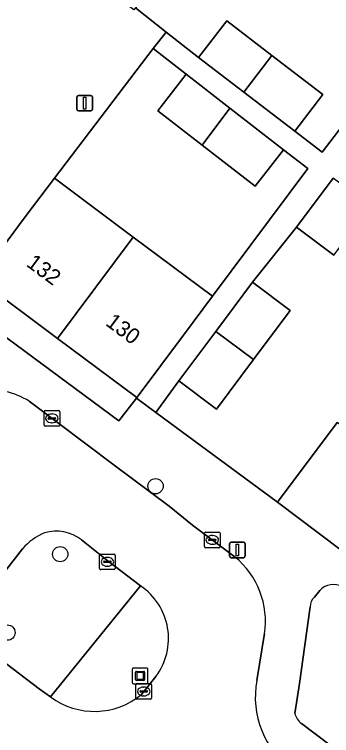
# Model space of a CAD drawing. Extents: x 159039 to 160102, y 381214 to 382524.
# Drawn here: x 159439.83 to 159460.12, y 381905.02 to 381951.16 of the extents above; entities that cross this region are included whole.
import ezdxf

# ---------------------------------------------------------------- set-up
doc = ezdxf.new("R2010")
doc.units = 0
for name, color, linetype in [('IMGEO_Boom', 7, 'Continuous'), ('IMGEO_Erf', 7, 'Continuous'), ('IMGEO_Groenvoorziening', 7, 'Continuous'), ('IMGEO_Kolk', 7, 'Continuous'), ('IMGEO_Kunstobject', 7, 'Continuous'), ('IMGEO_Lichtmast', 7, 'Continuous'), ('IMGEO_Muur', 7, 'Continuous'), ('IMGEO_Pand', 7, 'Continuous'), ('IMGEO_Pand_nummerreeks', 7, 'Continuous'), ('IMGEO_Rijbaan_lokaal_open', 7, 'Continuous'), ('IMGEO_Voetpad_open', 7, 'Continuous')]:
    doc.layers.add(name, color=color, linetype=linetype)

msp = doc.modelspace()

# ---------------------------------------------------------------- linework, layer by layer
at = {"layer": 'IMGEO_Boom'}
for centre in [(159448.857, 381920.973), (159442.757, 381916.625), (159439.379, 381911.604)]:
    msp.add_circle(centre, 0.489, dxfattribs=at)
at = {"layer": 'IMGEO_Erf'}
for points in [[(159455.752, 381958.059), (159450.852, 381961.803), (159445.902, 381965.586), (159440.757, 381969.518), (159436.302, 381963.522), (159439.451, 381961.168), (159437.791, 381958.947), (159441.628, 381956.11), (159443.385, 381958.47), (159443.498, 381958.386), (159446.521, 381956.136), (159449.031, 381954.268), (159449.381, 381954.007), (159447.567, 381951.57), (159449.536, 381950.021), (159451.606, 381948.393), (159453.41, 381950.748), (159456.303, 381948.533), (159459.561, 381946.039), (159457.758, 381943.684), (159459.521, 381942.335), (159465.718, 381950.443), (159460.696, 381954.281)], [(159457.033, 381942.498), (159455.222, 381940.169), (159451.835, 381942.801), (159449.011, 381944.996), (159450.822, 381947.325), (159448.708, 381948.968), (159442.39, 381940.671), (159447.431, 381936.906), (159452.494, 381933.125), (159458.588, 381941.289)], [(159436.632, 381932.453), (159446.5, 381925.157), (159447.631, 381926.611), (159447.651, 381926.637), (159442.585, 381930.419), (159437.556, 381934.173), (159437.521, 381934.199), (159436.327, 381935.215), (159435.384, 381933.964), (159431.657, 381929.023), (159427.91, 381924.056), (159424.126, 381919.039), (159421.82, 381915.982), (159423.238, 381914.788)]]:
    msp.add_lwpolyline(points, close=True, dxfattribs=at)
msp.add_lwpolyline([(159460.265, 381935.747), (159457.867, 381937.549), (159455.064, 381934.019), (159457.47, 381932.222), (159455.117, 381929.069), (159452.756, 381925.906), (159450.349, 381927.703), (159448.868, 381925.698), (159456.646, 381919.953), (159460.472, 381925.044)], dxfattribs=at)
at = {"layer": 'IMGEO_Groenvoorziening'}
for points in [[(159438.052, 381910.557), (159441.4, 381908.012), (159442.138, 381907.498), (159447.89, 381914.593), (159445.82, 381916.183), (159444.115, 381917.538)], [(159440.342, 381916.976), (159437.867, 381913.808)], [(159447.89, 381914.593), (159442.138, 381907.498)], [(159459.37, 381914.31), (159459.018, 381913.88)], [(159458.737, 381913.254), (159458.066, 381908.341), (159457.764, 381906.44)], [(159447.952, 381907.655), (159448.876, 381908.802)], [(159458.184, 381905.789), (159460.022, 381904.395)]]:
    msp.add_lwpolyline(points, dxfattribs=at)
for centre, radius, start, end in [((159442.5, 381915.487), 2.61, 51.7874, 106.5659), ((159443.339, 381914.286), 4.027, 113.1463, 138.0899), ((159445.642, 381911.231), 4.045, 323.0942, 56.2313), ((159460.234, 381913.498), 1.186, 61.819, 136.7662), ((159459.703, 381913.196), 0.968, 135.0647, 176.5864), ((159444.946, 381911.253), 4.688, 233.2113, 309.8824), ((159458.931, 381906.732), 1.203, 194.0446, 231.6125)]:
    msp.add_arc(centre, radius, start, end, dxfattribs=at)
at = {"layer": 'IMGEO_Kolk'}
for p, q in [((159441.721, 381924.886), (159441.721, 381925.738)), ((159441.796, 381925.812), (159442.648, 381925.812)), ((159442.209, 381925.592), (159442.234, 381925.592)), ((159442.722, 381925.738), (159442.722, 381924.886)), ((159441.98, 381925.306), (159441.98, 381925.318)), ((159442.418, 381925.269), (159442.02, 381925.269)), ((159442.023, 381925.355), (159442.421, 381925.355)), ((159442.232, 381925.032), (159442.207, 381925.032)), ((159442.464, 381925.318), (159442.464, 381925.306)), ((159442.648, 381924.812), (159441.796, 381924.812)), ((159451.982, 381917.112), (159451.982, 381917.964)), ((159452.057, 381918.038), (159452.909, 381918.038)), ((159452.47, 381917.818), (159452.495, 381917.818)), ((159452.983, 381917.964), (159452.983, 381917.112)), ((159452.241, 381917.532), (159452.241, 381917.544)), ((159452.679, 381917.495), (159452.281, 381917.495)), ((159452.284, 381917.581), (159452.682, 381917.581)), ((159452.493, 381917.258), (159452.468, 381917.258)), ((159452.725, 381917.544), (159452.725, 381917.532)), ((159452.909, 381917.038), (159452.057, 381917.038)), ((159445.275, 381915.707), (159445.275, 381916.559)), ((159445.35, 381916.633), (159446.202, 381916.633)), ((159445.763, 381916.413), (159445.788, 381916.413)), ((159446.276, 381916.559), (159446.276, 381915.707)), ((159445.534, 381916.127), (159445.534, 381916.139)), ((159445.972, 381916.09), (159445.574, 381916.09)), ((159445.577, 381916.176), (159445.975, 381916.176)), ((159445.786, 381915.853), (159445.761, 381915.853)), ((159446.018, 381916.139), (159446.018, 381916.127)), ((159446.202, 381915.633), (159445.35, 381915.633)), ((159447.6, 381907.414), (159447.6, 381908.266)), ((159447.675, 381908.34), (159448.527, 381908.34)), ((159448.088, 381908.12), (159448.113, 381908.12)), ((159448.601, 381908.266), (159448.601, 381907.414)), ((159447.859, 381907.834), (159447.859, 381907.846)), ((159448.297, 381907.797), (159447.899, 381907.797)), ((159447.902, 381907.883), (159448.3, 381907.883)), ((159448.111, 381907.56), (159448.086, 381907.56)), ((159448.343, 381907.846), (159448.343, 381907.834)), ((159448.527, 381907.34), (159447.675, 381907.34))]:
    msp.add_line(p, q, dxfattribs=at)
for points in [[(159441.721, 381924.886), (159441.721, 381925.738)], [(159441.796, 381925.812), (159442.648, 381925.812)], [(159442.722, 381925.738), (159442.722, 381924.886)], [(159442.648, 381924.812), (159441.796, 381924.812)], [(159451.982, 381917.112), (159451.982, 381917.964)], [(159452.057, 381918.038), (159452.909, 381918.038)], [(159452.983, 381917.964), (159452.983, 381917.112)], [(159452.909, 381917.038), (159452.057, 381917.038)], [(159445.275, 381915.707), (159445.275, 381916.559)], [(159445.35, 381916.633), (159446.202, 381916.633)], [(159446.276, 381916.559), (159446.276, 381915.707)], [(159446.202, 381915.633), (159445.35, 381915.633)], [(159447.6, 381907.414), (159447.6, 381908.266)], [(159447.675, 381908.34), (159448.527, 381908.34)], [(159448.601, 381908.266), (159448.601, 381907.414)], [(159448.527, 381907.34), (159447.675, 381907.34)]]:
    msp.add_lwpolyline(points, dxfattribs=at)
for centre, radius, start, end in [((159441.798, 381925.736), 0.0765, 91.552, 178.448), ((159441.798, 381925.736), 0.0765, 91.552, 178.448), ((159442.646, 381925.736), 0.0765, 1.552, 88.448), ((159442.646, 381925.736), 0.0765, 1.552, 88.448), ((159442.02, 381925.315), 0.0403, 85.8775, 175.7526), ((159442.017, 381925.305), 0.0366, 178.938, 274.7102), ((159442.421, 381925.312), 0.043, 264.8664, 352.4533), ((159442.425, 381925.317), 0.0386, 1.7309, 96.639), ((159441.798, 381924.888), 0.0765, 181.552, 268.448), ((159441.798, 381924.888), 0.0765, 181.552, 268.448), ((159442.646, 381924.888), 0.0765, 271.552, 358.448), ((159442.646, 381924.888), 0.0765, 271.552, 358.448), ((159452.059, 381917.962), 0.0765, 91.552, 178.448), ((159452.059, 381917.962), 0.0765, 91.552, 178.448), ((159452.907, 381917.962), 0.0765, 1.552, 88.448), ((159452.907, 381917.962), 0.0765, 1.552, 88.448), ((159452.281, 381917.541), 0.0403, 85.8775, 175.7526), ((159452.278, 381917.531), 0.0366, 178.938, 274.7102), ((159452.682, 381917.538), 0.043, 264.8664, 352.4533), ((159452.686, 381917.543), 0.0386, 1.7309, 96.639), ((159452.059, 381917.114), 0.0765, 181.552, 268.448), ((159452.059, 381917.114), 0.0765, 181.552, 268.448), ((159452.907, 381917.114), 0.0765, 271.552, 358.448), ((159452.907, 381917.114), 0.0765, 271.552, 358.448), ((159445.352, 381916.557), 0.0765, 91.552, 178.448), ((159445.352, 381916.557), 0.0765, 91.552, 178.448), ((159446.2, 381916.557), 0.0765, 1.552, 88.448), ((159446.2, 381916.557), 0.0765, 1.552, 88.448), ((159445.574, 381916.136), 0.0403, 85.8775, 175.7526), ((159445.571, 381916.126), 0.0366, 178.938, 274.7102), ((159445.975, 381916.133), 0.043, 264.8664, 352.4533), ((159445.979, 381916.138), 0.0386, 1.7309, 96.639), ((159445.352, 381915.709), 0.0765, 181.552, 268.448), ((159445.352, 381915.709), 0.0765, 181.552, 268.448), ((159446.2, 381915.709), 0.0765, 271.552, 358.448), ((159446.2, 381915.709), 0.0765, 271.552, 358.448), ((159447.677, 381908.264), 0.0765, 91.552, 178.448), ((159447.677, 381908.264), 0.0765, 91.552, 178.448), ((159448.525, 381908.264), 0.0765, 1.552, 88.448), ((159448.525, 381908.264), 0.0765, 1.552, 88.448), ((159447.899, 381907.843), 0.0403, 85.8775, 175.7526), ((159447.896, 381907.833), 0.0366, 178.938, 274.7102), ((159448.3, 381907.84), 0.043, 264.8664, 352.4533), ((159448.304, 381907.845), 0.0386, 1.7309, 96.639), ((159447.677, 381907.416), 0.0765, 181.552, 268.448), ((159447.677, 381907.416), 0.0765, 181.552, 268.448), ((159448.525, 381907.416), 0.0765, 271.552, 358.448), ((159448.525, 381907.416), 0.0765, 271.552, 358.448)]:
    msp.add_arc(centre, radius, start, end, dxfattribs=at)
for centre, major_axis, ratio, start_param, end_param in [((159442.208, 381925.312), (-0.387, 0.002), 0.722429, 4.712389, 7.853982), ((159442.233, 381925.312), (-0.39, 0.002), 0.717154, 1.570796, 4.712389), ((159452.469, 381917.538), (-0.387, 0.002), 0.722429, 4.712389, 7.853982), ((159452.494, 381917.538), (-0.39, 0.002), 0.717154, 1.570796, 4.712389), ((159445.762, 381916.133), (-0.387, 0.002), 0.722429, 4.712389, 7.853982), ((159445.787, 381916.133), (-0.39, 0.002), 0.717154, 1.570796, 4.712389), ((159448.087, 381907.84), (-0.387, 0.002), 0.722429, 4.712389, 7.853982), ((159448.112, 381907.84), (-0.39, 0.002), 0.717154, 1.570796, 4.712389)]:
    msp.add_ellipse(centre, major_axis=major_axis, ratio=ratio, start_param=start_param, end_param=end_param, dxfattribs=at)
at = {"layer": 'IMGEO_Kunstobject'}
for p, q in [((159448.282, 381909.336), (159447.441, 381909.336)), ((159448.282, 381909.336), (159447.441, 381909.336)), ((159447.366, 381909.252), (159447.366, 381908.411)), ((159447.366, 381909.252), (159447.366, 381908.411)), ((159447.58, 381908.6), (159447.58, 381909.074)), ((159447.63, 381909.124), (159448.104, 381909.124)), ((159447.66, 381909.024), (159447.66, 381908.65)), ((159448.054, 381909.044), (159447.68, 381909.044)), ((159448.074, 381908.65), (159448.074, 381909.024)), ((159448.154, 381909.074), (159448.154, 381908.6)), ((159448.366, 381908.42), (159448.366, 381909.261)), ((159448.366, 381908.42), (159448.366, 381909.261)), ((159448.104, 381908.55), (159447.63, 381908.55)), ((159447.68, 381908.63), (159448.054, 381908.63)), ((159447.45, 381908.336), (159448.291, 381908.336)), ((159447.45, 381908.336), (159448.291, 381908.336))]:
    msp.add_line(p, q, dxfattribs=at)
for centre, radius, start, end in [((159447.444, 381909.258), 0.0779, 92.4484, 184.2845), ((159447.444, 381909.258), 0.0779, 92.4484, 184.2845), ((159448.288, 381909.258), 0.0779, 2.4484, 94.2845), ((159448.288, 381909.258), 0.0779, 2.4484, 94.2845), ((159447.63, 381909.074), 0.05, 90, 180), ((159447.68, 381909.024), 0.02, 90, 180), ((159448.054, 381909.024), 0.02, 360, 90), ((159448.104, 381909.074), 0.05, 360, 90), ((159447.444, 381908.414), 0.0779, 182.4484, 274.2845), ((159447.444, 381908.414), 0.0779, 182.4484, 274.2845), ((159447.63, 381908.6), 0.05, 180, 270), ((159447.68, 381908.65), 0.02, 180, 270), ((159448.054, 381908.65), 0.02, 270, 0), ((159448.104, 381908.6), 0.05, 270, 0), ((159448.288, 381908.414), 0.0779, 272.4484, 4.2845), ((159448.288, 381908.414), 0.0779, 272.4484, 4.2845)]:
    msp.add_arc(centre, radius, start, end, dxfattribs=at)
at = {"layer": 'IMGEO_Lichtmast'}
for p, q in [((159443.822, 381945.078), (159443.822, 381945.878)), ((159443.822, 381945.878), (159443.822, 381945.078)), ((159443.922, 381945.978), (159444.712, 381945.978)), ((159444.712, 381945.978), (159443.922, 381945.978)), ((159444.812, 381945.878), (159444.812, 381945.078)), ((159444.812, 381945.078), (159444.812, 381945.878)), ((159444.712, 381944.978), (159443.922, 381944.978)), ((159443.922, 381944.978), (159444.712, 381944.978)), ((159453.594, 381916.499), (159453.594, 381917.299)), ((159453.594, 381917.299), (159453.594, 381916.499)), ((159453.694, 381917.399), (159454.484, 381917.399)), ((159454.484, 381917.399), (159453.694, 381917.399)), ((159454.584, 381917.299), (159454.584, 381916.499)), ((159454.584, 381916.499), (159454.584, 381917.299)), ((159454.484, 381916.399), (159453.694, 381916.399)), ((159453.694, 381916.399), (159454.484, 381916.399))]:
    msp.add_line(p, q, dxfattribs=at)
for points in [[(159444.242, 381945.853), (159444.392, 381945.853), (159444.392, 381945.103), (159444.242, 381945.103), (159444.242, 381945.853)], [(159454.014, 381917.274), (159454.164, 381917.274), (159454.164, 381916.524), (159454.014, 381916.524), (159454.014, 381917.274)]]:
    msp.add_lwpolyline(points, dxfattribs=at)
for centre, start, end in [((159443.922, 381945.878), 90, 180), ((159443.922, 381945.878), 90, 180), ((159444.712, 381945.878), 0, 90), ((159444.712, 381945.878), 360, 90), ((159443.922, 381945.078), 180, 270), ((159443.922, 381945.078), 180, 270), ((159444.712, 381945.078), 270, 0), ((159444.712, 381945.078), 270, 0), ((159453.694, 381917.299), 90, 180), ((159453.694, 381917.299), 90, 180), ((159454.484, 381917.299), 0, 90), ((159454.484, 381917.299), 360, 90), ((159453.694, 381916.499), 180, 270), ((159453.694, 381916.499), 180, 270), ((159454.484, 381916.499), 270, 0), ((159454.484, 381916.499), 270, 0)]:
    msp.add_arc(centre, 0.1, start, end, dxfattribs=at)
at = {"layer": 'IMGEO_Muur'}
msp.add_lwpolyline([(159456.646, 381919.953), (159447.66, 381926.59)], dxfattribs=at)
at = {"layer": 'IMGEO_Pand'}
for points in [[(159454.502, 381946.176), (159456.303, 381948.533), (159453.41, 381950.748), (159451.606, 381948.393)], [(159454.502, 381946.176), (159457.758, 381943.684), (159459.561, 381946.039), (159456.303, 381948.533)], [(159451.835, 381942.801), (159453.601, 381945.165), (159450.822, 381947.325), (159449.011, 381944.996)], [(159451.835, 381942.801), (159455.222, 381940.169), (159457.033, 381942.498), (159453.601, 381945.165)], [(159460.221, 381940.68), (159457.867, 381937.549), (159460.265, 381935.747), (159462.619, 381938.878)], [(159447.431, 381936.906), (159442.39, 381940.671), (159440.513, 381938.206), (159437.521, 381934.199), (159437.556, 381934.173), (159442.585, 381930.419)], [(159447.431, 381936.906), (159442.585, 381930.419), (159447.651, 381926.637), (159447.733, 381926.747), (159450.642, 381930.644), (159452.494, 381933.125)], [(159455.064, 381934.019), (159452.716, 381930.874), (159455.117, 381929.069), (159457.47, 381932.222)], [(159455.117, 381929.069), (159452.716, 381930.874), (159450.349, 381927.703), (159452.756, 381925.906)], [(159460.472, 381925.044), (159456.646, 381919.953), (159463.424, 381914.86), (159467.249, 381919.95)]]:
    msp.add_lwpolyline(points, close=True, dxfattribs=at)
at = {"layer": 'IMGEO_Rijbaan_lokaal_open'}
for points in [[(159437.521, 381934.199), (159440.513, 381938.206), (159442.39, 381940.671), (159448.708, 381948.968), (159449.536, 381950.021), (159447.567, 381951.57), (159447.475, 381951.446), (159444.582, 381953.599), (159441.478, 381955.909), (159441.628, 381956.11), (159437.791, 381958.947)], [(159453.939, 381916.441), (159451.222, 381918.488), (159449.736, 381919.701), (159446.207, 381922.318), (159440.766, 381926.404)], [(159444.115, 381917.538), (159445.82, 381916.183), (159447.89, 381914.593)], [(159437.867, 381913.808), (159440.342, 381916.976)], [(159455.343, 381908.543), (159455.833, 381911.541)], [(159442.138, 381907.498), (159441.4, 381908.012), (159438.052, 381910.557)], [(159448.876, 381908.802), (159447.952, 381907.655)]]:
    msp.add_lwpolyline(points, dxfattribs=at)
for centre, radius, start, end in [((159438.289, 381922.53), 4.599, 57.4067, 98.3889), ((159442.5, 381915.487), 2.61, 51.7874, 106.5659), ((159443.339, 381914.286), 4.027, 113.1463, 138.0899), ((159450.548, 381912.314), 5.341, 351.6771, 50.589), ((159445.642, 381911.231), 4.045, 323.0942, 56.2313), ((159460.844, 381907.452), 5.608, 168.7845, 235.306), ((159444.946, 381911.253), 4.688, 233.2113, 309.8824)]:
    msp.add_arc(centre, radius, start, end, dxfattribs=at)
at = {"layer": 'IMGEO_Voetpad_open'}
for points in [[(159465.718, 381950.443), (159459.521, 381942.335), (159457.758, 381943.684), (159454.502, 381946.176), (159451.606, 381948.393), (159449.536, 381950.021), (159448.708, 381948.968), (159450.822, 381947.325), (159453.601, 381945.165), (159457.033, 381942.498), (159458.588, 381941.289), (159452.494, 381933.125), (159450.642, 381930.644), (159447.733, 381926.747), (159447.651, 381926.637), (159447.631, 381926.611), (159448.868, 381925.698), (159450.349, 381927.703), (159452.716, 381930.874), (159455.064, 381934.019), (159457.867, 381937.549), (159460.221, 381940.68)], [(159465.119, 381903.631), (159463.409, 381904.86), (159468.044, 381911.321), (159466.84, 381912.207), (159463.424, 381914.86), (159456.646, 381919.953), (159448.868, 381925.698), (159447.631, 381926.611), (159446.5, 381925.157), (159436.632, 381932.453), (159423.238, 381914.788), (159421.82, 381915.982), (159420.287, 381913.949), (159421.4, 381913.107), (159431.585, 381905.396), (159430.694, 381904.211), (159431.763, 381903.413), (159439.535, 381897.61), (159446.346, 381892.511), (159448.923, 381890.559), (159451.824, 381888.437), (159454.27, 381891.937), (159455.918, 381890.785)], [(159440.766, 381926.404), (159446.207, 381922.318), (159449.736, 381919.701), (159451.222, 381918.488), (159453.939, 381916.441)], [(159459.018, 381913.88), (159459.37, 381914.31)], [(159457.764, 381906.44), (159458.066, 381908.341), (159458.737, 381913.254)], [(159455.833, 381911.541), (159455.343, 381908.543)], [(159460.022, 381904.395), (159458.184, 381905.789)]]:
    msp.add_lwpolyline(points, dxfattribs=at)
for centre, radius, start, end in [((159438.289, 381922.53), 4.599, 57.4067, 98.3889), ((159450.548, 381912.314), 5.341, 351.6771, 50.589), ((159460.234, 381913.498), 1.186, 61.819, 136.7662), ((159459.703, 381913.196), 0.968, 135.0647, 176.5864), ((159460.844, 381907.452), 5.608, 168.7845, 235.306), ((159458.931, 381906.732), 1.203, 194.0446, 231.6125)]:
    msp.add_arc(centre, radius, start, end, dxfattribs=at)

# ---------------------------------------------------------------- texts
at = {"layer": 'IMGEO_Pand_nummerreeks'}
for s, rotation, p in [('132', 323.2562, (159440.527, 381935.099)), ('130', 323.2588, (159445.598, 381931.314))]:
    msp.add_text(s, height=1, rotation=rotation, dxfattribs=at).set_placement(p)

doc.saveas('drawing.dxf')
